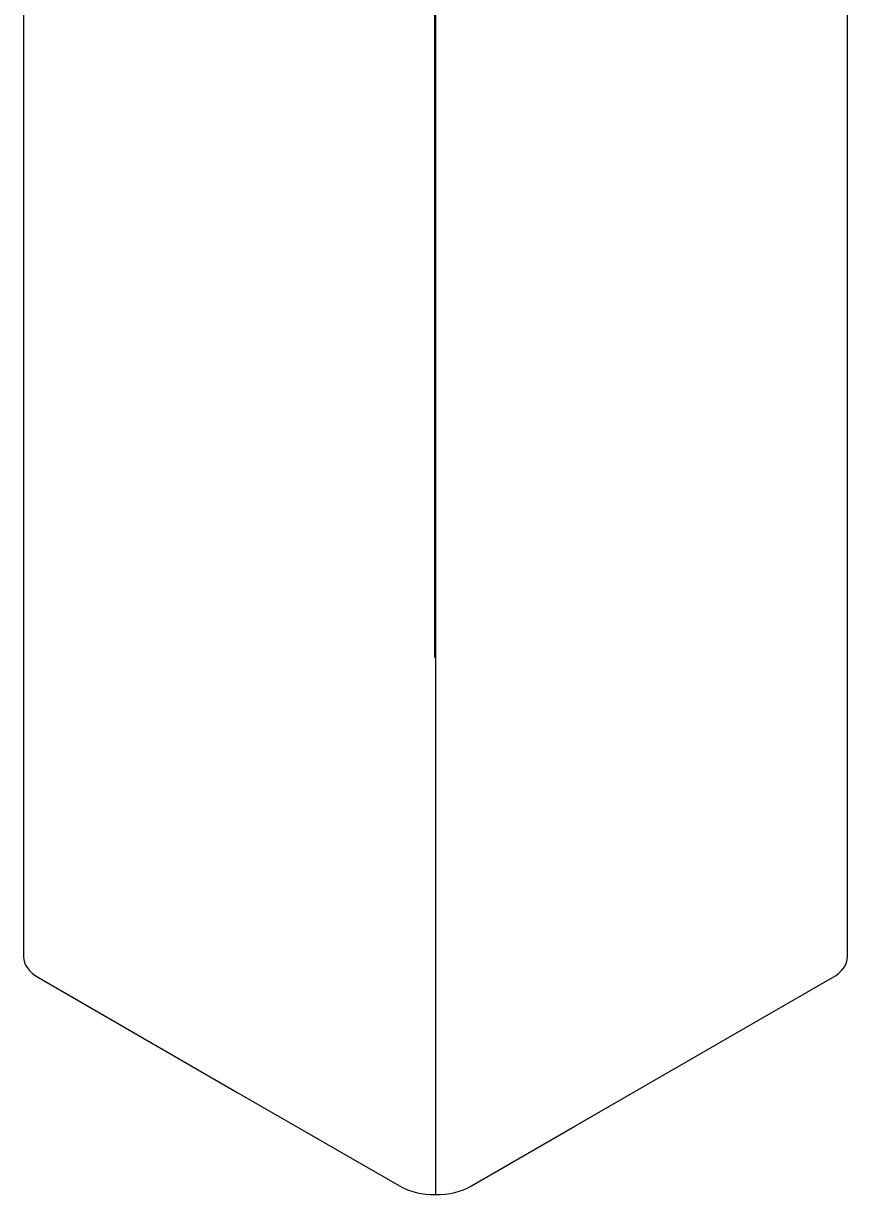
# Model space of a CAD drawing. Extents: x 99862 to 103151, y 99997 to 117076.
# Drawn here: x 102742.2 to 102899, y 104006.2 to 104229 of the extents above; entities that cross this region are included whole.
import ezdxf

# ---------------------------------------------------------------- set-up
doc = ezdxf.new("R2010")
doc.units = 0
doc.layers.add('Level 4', color=7, linetype='Continuous')

msp = doc.modelspace()

# ---------------------------------------------------------------- linework, layer by layer
at = {"layer": 'Level 4'}
for p, q in [((102742.23, 104303.51), (102742.23, 104051.48)), ((102899, 104051.48), (102899, 104295.05)), ((102820.61, 104251.29), (102820.61, 104006.23)), ((102820.51, 104108.38), (102820.51, 104249.74)), ((102745.07, 104047.52), (102783.03, 104025.6)), ((102847.12, 104019.21), (102896.16, 104047.52)), ((102783.03, 104025.6), (102813.75, 104007.87)), ((102827.48, 104007.87), (102847.12, 104019.21))]:
    msp.add_line(p, q, dxfattribs=at)
for centre, major_axis, start_param, end_param in [((102751.94, 104051.48), (9.71, 0), 3.141593, 3.926991), ((102889.29, 104051.48), (9.71, 0), 5.497787, 6.283185), ((102820.61, 104011.83), (-9.71, 0), 0.785398, 2.356194)]:
    msp.add_ellipse(centre, major_axis=major_axis, ratio=0.57735, start_param=start_param, end_param=end_param, dxfattribs=at)

doc.saveas('drawing.dxf')
